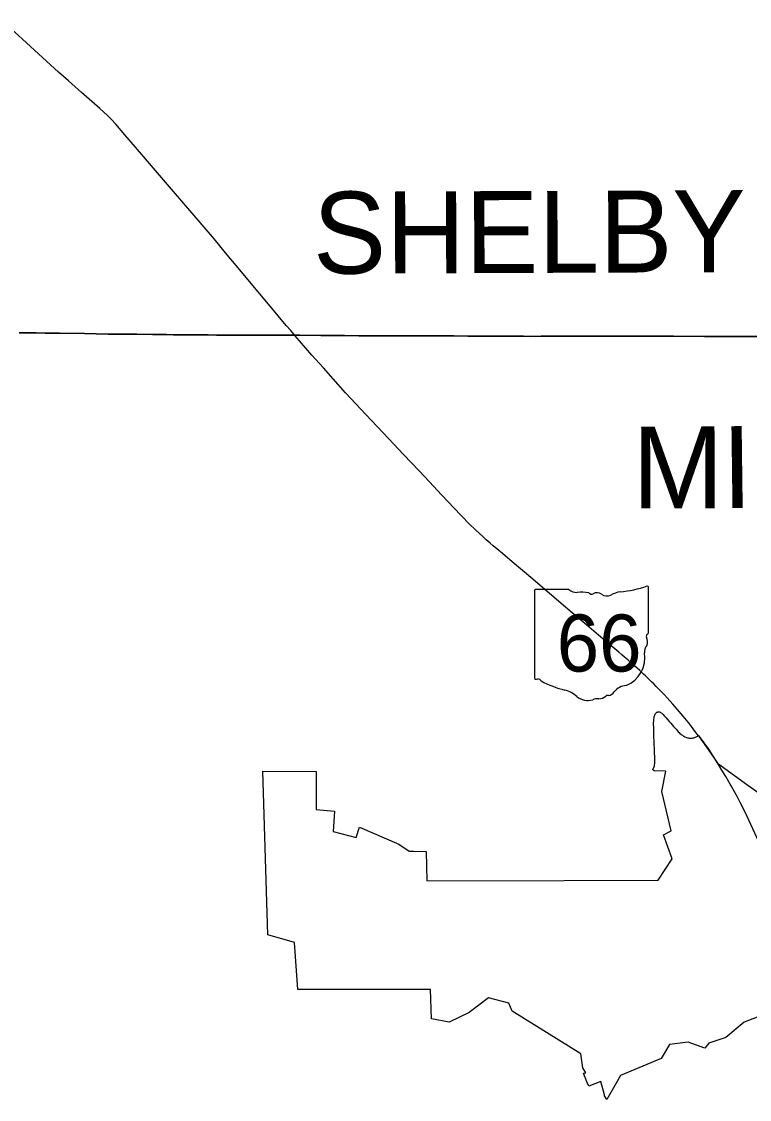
# Model space of a CAD drawing. Extents: x 0 to 34, y 0 to 22.
# Drawn here: x 4.8728 to 5.0156, y 17.5964 to 17.8078 of the extents above; entities that cross this region are included whole.
import ezdxf

# ---------------------------------------------------------------- set-up
doc = ezdxf.new("R2010")
doc.units = 0
for name, color, linetype in [('GM_X_Corporation', 7, 'Continuous'), ('GM_X_County', 7, 'Continuous'), ('GM_X_County_Text', 7, 'Continuous'), ('GM_X_State_Location', 7, 'Continuous'), ('GM_X_State_Route', 7, 'Continuous'), ('GM_X_State_Shield', 7, 'Continuous')]:
    doc.layers.add(name, color=color, linetype=linetype)

msp = doc.modelspace()

# ---------------------------------------------------------------- linework, layer by layer
at = {"layer": 'GM_X_Corporation'}
msp.add_lwpolyline([(5.017105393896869, 17.612554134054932), (5.01452764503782, 17.611573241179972), (5.01094738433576, 17.608541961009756), (5.007608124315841, 17.60746983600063), (5.00683923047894, 17.606484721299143), (5.0035722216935, 17.60764913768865), (4.999884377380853, 17.607177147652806), (4.998279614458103, 17.604415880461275), (4.9902969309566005, 17.601117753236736), (4.98940535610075, 17.599584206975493), (4.987563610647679, 17.59641631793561), (4.987162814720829, 17.597143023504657), (4.987122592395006, 17.59729673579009), (4.9864260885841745, 17.59995861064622), (4.9840872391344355, 17.5990130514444), (4.9836511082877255, 17.599881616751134), (4.983007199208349, 17.601569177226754), (4.983485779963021, 17.601655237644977), (4.9828942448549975, 17.602624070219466), (4.982487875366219, 17.605373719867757), (4.978181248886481, 17.60804845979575), (4.969014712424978, 17.613741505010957), (4.968347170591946, 17.615302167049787), (4.964399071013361, 17.61634845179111), (4.960569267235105, 17.613498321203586), (4.956656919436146, 17.611549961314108), (4.953183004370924, 17.612215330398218), (4.953002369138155, 17.617996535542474), (4.926995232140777, 17.617950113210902), (4.9263265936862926, 17.627198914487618), (4.92110926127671, 17.62870045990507), (4.920146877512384, 17.660789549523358), (4.930614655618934, 17.660738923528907), (4.930563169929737, 17.653282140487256), (4.9341978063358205, 17.652962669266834), (4.933898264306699, 17.648991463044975), (4.938416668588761, 17.647801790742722), (4.939122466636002, 17.649813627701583), (4.946810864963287, 17.646484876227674), (4.94884574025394, 17.645130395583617), (4.94974835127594, 17.645104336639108), (4.952136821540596, 17.64503538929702), (4.952321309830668, 17.63927231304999), (4.979243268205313, 17.63937684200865), (4.997663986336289, 17.639430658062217), (5.000415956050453, 17.64359362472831), (4.998723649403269, 17.648319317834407), (5.00018443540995, 17.64909213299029), (4.998404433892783, 17.656844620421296), (4.999165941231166, 17.660823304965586), (4.996880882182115, 17.660840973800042), (4.996556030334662, 17.66110149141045), (4.996618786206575, 17.661171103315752), (4.996681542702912, 17.661254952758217), (4.996750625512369, 17.661378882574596), (4.996822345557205, 17.661520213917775), (4.996877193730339, 17.661687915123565), (4.996918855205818, 17.661840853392), (4.996943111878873, 17.66200697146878), (4.996974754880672, 17.662398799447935), (4.9969884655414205, 17.66269886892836), (4.996989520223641, 17.663018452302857), (4.996963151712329, 17.664919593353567), (4.996903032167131, 17.666342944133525), (4.996826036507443, 17.667815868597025), (4.996788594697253, 17.668709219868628), (4.996779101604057, 17.66931990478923), (4.996772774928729, 17.670183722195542), (4.996800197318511, 17.670819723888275), (4.996828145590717, 17.67101484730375), (4.996856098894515, 17.671259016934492), (4.996890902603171, 17.67146152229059), (4.9969325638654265, 17.671628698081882), (4.996988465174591, 17.671803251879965), (4.9970306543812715, 17.671900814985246), (4.997086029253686, 17.671998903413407), (4.997144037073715, 17.672079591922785), (4.997204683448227, 17.672159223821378), (4.997265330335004, 17.67223147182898), (4.997337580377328, 17.672298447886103), (4.997428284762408, 17.67235434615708), (4.997525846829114, 17.672396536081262), (4.997616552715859, 17.672417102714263), (4.997700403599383, 17.672431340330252), (4.997783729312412, 17.672431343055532), (4.997860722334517, 17.672424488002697), (4.997951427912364, 17.672410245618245), (4.998048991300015, 17.67238229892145), (4.998132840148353, 17.672340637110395), (4.998228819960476, 17.672274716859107), (4.998349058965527, 17.672180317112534), (4.99850938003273, 17.672040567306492), (4.998649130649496, 17.671887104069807), (4.9988442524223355, 17.671677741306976), (4.999151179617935, 17.67134286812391), (4.999548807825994, 17.67088248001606), (4.9998836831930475, 17.67049170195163), (5.000142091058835, 17.670191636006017), (5.000700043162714, 17.669549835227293), (5.001167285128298, 17.6690198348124), (5.001439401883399, 17.66871291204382), (5.001613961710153, 17.66852411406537), (5.001774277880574, 17.668363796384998), (5.001927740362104, 17.668217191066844), (5.002088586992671, 17.668077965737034), (5.0022420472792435, 17.667952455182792), (5.00240236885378, 17.667833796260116), (5.00254897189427, 17.667736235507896), (5.002709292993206, 17.667638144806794), (5.002883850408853, 17.667547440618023), (5.003072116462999, 17.667470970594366), (5.0032466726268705, 17.66740821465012), (5.003385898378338, 17.667366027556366), (5.0035467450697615, 17.667331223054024), (5.003713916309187, 17.667303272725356), (5.003860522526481, 17.667282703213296), (5.004013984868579, 17.667275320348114), (5.004139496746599, 17.667282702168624), (5.004327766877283, 17.667303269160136), (5.004495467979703, 17.667331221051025), (5.004669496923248, 17.667373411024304), (5.004822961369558, 17.667428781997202), (5.004976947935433, 17.667492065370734), (5.005213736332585, 17.66761757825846), (5.005557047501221, 17.667798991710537), (5.005724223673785, 17.667580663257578), (5.007501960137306, 17.665092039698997), (5.008804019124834, 17.66317085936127), (5.009294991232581, 17.662394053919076), (5.015272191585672, 17.658038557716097), (5.019028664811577, 17.65534842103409)], dxfattribs=at)
at = {"layer": 'GM_X_County'}
for points in [[(5.01836578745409, 17.74608227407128), (5.014357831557, 17.746069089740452), (5.009084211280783, 17.74606803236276), (5.00676381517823, 17.746070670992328), (5.00064641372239, 17.746102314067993), (4.9986429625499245, 17.746101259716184), (4.996269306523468, 17.746110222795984), (4.996044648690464, 17.746112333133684), (4.994002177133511, 17.746134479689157), (4.990100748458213, 17.746127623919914), (4.9867788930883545, 17.746135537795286), (4.983457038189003, 17.746150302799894), (4.980452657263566, 17.74614450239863), (4.976603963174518, 17.746102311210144), (4.975338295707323, 17.7460917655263), (4.97470546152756, 17.74608965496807), (4.9735979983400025, 17.746085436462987), (4.971224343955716, 17.746103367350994), (4.968851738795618, 17.746114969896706), (4.966953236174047, 17.746118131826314), (4.963789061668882, 17.74613869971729), (4.9603089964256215, 17.74614924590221), (4.957566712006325, 17.746155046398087), (4.954350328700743, 17.746164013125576), (4.9534770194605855, 17.74616137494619), (4.952452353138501, 17.746158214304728), (4.950448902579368, 17.74617034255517), (4.94691662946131, 17.746200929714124), (4.943910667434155, 17.74620040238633), (4.9411683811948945, 17.746209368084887), (4.938953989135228, 17.74621569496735), (4.936158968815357, 17.74622729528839), (4.934630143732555, 17.746239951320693), (4.93320573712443, 17.7462404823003), (4.93151870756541, 17.746258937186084), (4.927360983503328, 17.746304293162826), (4.9263785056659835, 17.74631483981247), (4.925876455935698, 17.746320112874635), (4.92545562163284, 17.746325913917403), (4.922135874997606, 17.746304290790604), (4.920500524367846, 17.746311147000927), (4.918866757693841, 17.746324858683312), (4.916493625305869, 17.746325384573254), (4.914384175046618, 17.746336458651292), (4.911061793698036, 17.746338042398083), (4.909426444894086, 17.746355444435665), (4.9081618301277, 17.74638075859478), (4.905842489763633, 17.746376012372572), (4.903943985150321, 17.746396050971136), (4.902625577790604, 17.746409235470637), (4.90125496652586, 17.74643138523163), (4.899884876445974, 17.746437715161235), (4.89851373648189, 17.746440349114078), (4.895401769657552, 17.746483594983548), (4.8926605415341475, 17.746529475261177), (4.890868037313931, 17.746543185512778), (4.890393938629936, 17.746545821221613), (4.889814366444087, 17.746545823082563), (4.887469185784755, 17.746582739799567), (4.885138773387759, 17.746619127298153), (4.8802849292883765, 17.74669506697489), (4.87918168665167, 17.74671932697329), (4.8774793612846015, 17.746735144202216), (4.875704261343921, 17.746751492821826), (4.874808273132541, 17.7467509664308), (4.87370081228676, 17.74675993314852), (4.8723307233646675, 17.746773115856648)], [(4.8723307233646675, 17.746773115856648), (4.87370081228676, 17.74675993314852), (4.874808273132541, 17.7467509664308), (4.875704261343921, 17.746751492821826), (4.8774793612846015, 17.746735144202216), (4.87918168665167, 17.74671932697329), (4.8802849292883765, 17.74669506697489), (4.885138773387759, 17.746619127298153), (4.887469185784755, 17.746582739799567), (4.889814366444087, 17.746545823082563), (4.890393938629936, 17.746545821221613), (4.890868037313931, 17.746543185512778), (4.8926605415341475, 17.746529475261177), (4.895401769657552, 17.746483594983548), (4.89851373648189, 17.746440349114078), (4.899884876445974, 17.746437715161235), (4.90125496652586, 17.74643138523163), (4.902625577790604, 17.746409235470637), (4.903943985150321, 17.746396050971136), (4.905842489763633, 17.746376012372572), (4.9081618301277, 17.74638075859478), (4.909426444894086, 17.746355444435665), (4.911061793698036, 17.746338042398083), (4.914384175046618, 17.746336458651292), (4.916493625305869, 17.746325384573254), (4.918866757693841, 17.746324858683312), (4.920500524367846, 17.746311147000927), (4.922135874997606, 17.746304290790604), (4.92545562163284, 17.746325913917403), (4.925876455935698, 17.746320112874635), (4.9263785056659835, 17.74631483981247), (4.927360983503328, 17.746304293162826), (4.93151870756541, 17.746258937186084), (4.93320573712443, 17.7462404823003), (4.934630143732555, 17.746239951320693), (4.936158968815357, 17.74622729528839), (4.938953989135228, 17.74621569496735), (4.9411683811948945, 17.746209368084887), (4.943910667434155, 17.74620040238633), (4.94691662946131, 17.746200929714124), (4.950448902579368, 17.74617034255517), (4.952452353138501, 17.746158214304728), (4.9534770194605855, 17.74616137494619), (4.954350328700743, 17.746164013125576), (4.957566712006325, 17.746155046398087), (4.9603089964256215, 17.74614924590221), (4.963789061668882, 17.74613869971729), (4.966953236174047, 17.746118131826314), (4.968851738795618, 17.746114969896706), (4.971224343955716, 17.746103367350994), (4.9735979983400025, 17.746085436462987), (4.97470546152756, 17.74608965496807), (4.975338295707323, 17.7460917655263), (4.976603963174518, 17.746102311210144), (4.980452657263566, 17.74614450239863), (4.983457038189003, 17.746150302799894), (4.9867788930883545, 17.746135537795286), (4.990100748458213, 17.746127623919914), (4.994002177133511, 17.746134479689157), (4.996044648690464, 17.746112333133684), (4.996269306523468, 17.746110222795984), (4.9986429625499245, 17.746101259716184), (5.00064641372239, 17.746102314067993), (5.00676381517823, 17.746070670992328), (5.009084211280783, 17.74606803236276), (5.014357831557, 17.746069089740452), (5.01836578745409, 17.74608227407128)]]:
    msp.add_lwpolyline(points, dxfattribs=at)
at = {"layer": 'GM_X_State_Route'}
for points in [[(4.92639828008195, 17.746269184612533), (4.926191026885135, 17.74651546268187), (4.925598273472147, 17.747220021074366), (4.924743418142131, 17.748226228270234), (4.9215924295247, 17.751984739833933), (4.919530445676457, 17.754453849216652), (4.914888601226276, 17.75999009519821), (4.912834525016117, 17.762466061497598), (4.91058690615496, 17.765190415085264), (4.910245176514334, 17.765591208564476), (4.908229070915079, 17.76796064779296), (4.904665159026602, 17.77212892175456), (4.902594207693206, 17.774521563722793), (4.895176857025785, 17.783165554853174), (4.893076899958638, 17.78560249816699), (4.891282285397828, 17.78767450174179), (4.890364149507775, 17.78868914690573), (4.889593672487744, 17.789480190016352), (4.888987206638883, 17.790063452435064), (4.888167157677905, 17.79080492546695), (4.886617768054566, 17.792155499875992), (4.884578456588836, 17.793909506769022), (4.882005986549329, 17.796176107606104), (4.88009007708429, 17.797912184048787), (4.876159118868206, 17.801505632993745), (4.87378230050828, 17.80367361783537), (4.869223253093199, 17.80782817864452)], [(4.9591556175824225, 17.710818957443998), (4.958975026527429, 17.71100342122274), (4.9551864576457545, 17.715029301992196), (4.952814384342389, 17.71752952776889), (4.950784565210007, 17.71968221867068), (4.947721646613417, 17.722919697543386), (4.944847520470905, 17.725968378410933), (4.940347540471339, 17.730726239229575), (4.936377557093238, 17.73497519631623), (4.933901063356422, 17.73777285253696), (4.932017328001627, 17.739886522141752), (4.929757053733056, 17.74241205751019), (4.927315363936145, 17.745216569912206), (4.92639828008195, 17.746269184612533)], [(4.996431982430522, 17.67827409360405), (4.996250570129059, 17.678457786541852), (4.995685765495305, 17.67900202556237), (4.995190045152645, 17.679476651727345), (4.994785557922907, 17.6798600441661), (4.994366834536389, 17.680250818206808), (4.9939692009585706, 17.680613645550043), (4.993515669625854, 17.68101813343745), (4.992999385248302, 17.68148590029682), (4.9923997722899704, 17.68201590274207), (4.991708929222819, 17.68262289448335), (4.991067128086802, 17.6831671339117), (4.990516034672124, 17.683641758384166), (4.989957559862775, 17.684115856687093), (4.98769042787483, 17.686041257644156), (4.98596701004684, 17.68749941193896), (4.984139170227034, 17.68904142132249), (4.98077671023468, 17.691887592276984), (4.97866251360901, 17.693708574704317), (4.973095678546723, 17.698431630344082), (4.969041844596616, 17.701864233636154), (4.96712330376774, 17.70348270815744), (4.966035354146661, 17.704404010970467), (4.965330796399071, 17.705003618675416), (4.964716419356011, 17.70552676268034), (4.963942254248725, 17.70619651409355), (4.963258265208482, 17.70680350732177), (4.962595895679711, 17.707424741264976), (4.9618702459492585, 17.708108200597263), (4.960600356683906, 17.709343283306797), (4.9591556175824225, 17.710818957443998)], [(5.005576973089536, 17.667753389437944), (5.004879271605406, 17.668666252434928), (5.003847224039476, 17.67000153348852), (5.002544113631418, 17.671593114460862), (5.001759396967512, 17.672517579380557), (5.000551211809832, 17.673970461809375), (4.999432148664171, 17.675171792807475), (4.9988182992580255, 17.67583468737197), (4.998322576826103, 17.676350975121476), (4.9978832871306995, 17.676811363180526), (4.997297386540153, 17.677404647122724), (4.996794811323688, 17.67790669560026), (4.996431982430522, 17.67827409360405)], [(5.009478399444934, 17.66209145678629), (5.009340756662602, 17.662307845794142), (5.008878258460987, 17.66303929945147), (5.008823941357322, 17.663125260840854), (5.007521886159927, 17.665046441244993), (5.0057441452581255, 17.66753506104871), (5.005576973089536, 17.667753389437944)], [(5.0266350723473, 17.626775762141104), (5.025893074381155, 17.62836207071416), (5.025328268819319, 17.629571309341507), (5.023113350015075, 17.634415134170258), (5.019663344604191, 17.641971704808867), (5.015432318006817, 17.6512010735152), (5.0147583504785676, 17.65263391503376), (5.013760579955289, 17.654648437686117), (5.013140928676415, 17.65583922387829), (5.01199391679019, 17.657919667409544), (5.011790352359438, 17.658270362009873), (5.010933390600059, 17.65974592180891), (5.010166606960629, 17.66100948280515), (5.009478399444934, 17.66209145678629)]]:
    msp.add_lwpolyline(points, dxfattribs=at)
at = {"layer": 'GM_X_State_Shield'}
for p, q in [((4.97338862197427, 17.696126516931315), (4.97338862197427, 17.679142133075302)), ((4.980162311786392, 17.696418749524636), (4.97360888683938, 17.696418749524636)), ((4.995766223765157, 17.68795490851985), (4.995766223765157, 17.69683965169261)), ((4.9957640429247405, 17.6879570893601), (4.995766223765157, 17.68795490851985))]:
    msp.add_line(p, q, dxfattribs=at)
for centre, radius, start, end in [((4.973644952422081, 17.69616268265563), 0.0002592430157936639, 98.1301027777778, 188.13010277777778), ((4.981723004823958, 17.698390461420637), 0.0025145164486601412, 231.61950555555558, 271.11188333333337), ((4.982556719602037, 17.68688352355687), 0.009027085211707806, 80.48669166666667, 94.98826944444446), ((4.984606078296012, 17.69625073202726), 0.0007254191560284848, 219.79206111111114, 297.1023694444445), ((4.985671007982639, 17.694287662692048), 0.0015082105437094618, 54.466683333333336, 119.14113055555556), ((4.987617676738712, 17.696980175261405), 0.0018143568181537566, 233.85620555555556, 294.82819166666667), ((4.990821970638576, 17.691231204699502), 0.004774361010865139, 97.34618055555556, 120.7688527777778), ((4.987794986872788, 17.71957425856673), 0.02373123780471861, 275.8444694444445, 288.9064527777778), ((4.99551801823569, 17.69687649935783), 0.000249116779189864, 351.8620861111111, 97.738), ((4.9957086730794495, 17.68730265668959), 0.00038552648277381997, 107.94398333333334, 210.33696666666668), ((4.993255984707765, 17.686179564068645), 0.002314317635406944, 340.0329638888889, 23.649566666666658), ((4.995500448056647, 17.687920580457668), 0.0002666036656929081, 289.6038111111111, 7.734130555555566), ((4.996658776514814, 17.6842367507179), 0.001683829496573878, 136.80649722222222, 186.92959444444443), ((4.9891243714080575, 17.68310649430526), 0.005935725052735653, 292.3088861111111, 8.985838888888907), ((4.9736472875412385, 17.6791049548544), 0.00026154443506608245, 171.9583861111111, 258.30661388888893), ((4.973686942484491, 17.680842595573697), 0.0019959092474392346, 267.33899444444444, 280.6038555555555), ((4.974095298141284, 17.678162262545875), 0.000719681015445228, 29.748380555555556, 93.27174722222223), ((4.983181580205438, 17.693422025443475), 0.017137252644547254, 240.41292222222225, 257.1985), ((4.978072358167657, 17.6715118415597), 0.0053619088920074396, 47.184155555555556, 75.83597222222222), ((4.987508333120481, 17.677496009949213), 0.0019176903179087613, 282.8731916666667, 323.27711111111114), ((4.991627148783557, 17.674373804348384), 0.0032508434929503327, 94.40312222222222, 142.57675), ((4.983871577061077, 17.6780779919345), 0.003402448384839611, 230.70037222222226, 286.29183611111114), ((4.985837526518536, 17.672205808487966), 0.0027957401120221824, 85.69512222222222, 111.20994722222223), ((4.986086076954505, 17.676806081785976), 0.0018128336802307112, 268.7770194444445, 315.54927222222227), ((4.987725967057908, 17.675161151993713), 0.0005103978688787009, 65.75173055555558, 132.64842222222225)]:
    msp.add_arc(centre, radius, start, end, dxfattribs=at)

# ---------------------------------------------------------------- texts
at = {"layer": 'GM_X_County_Text'}
for s, height, rotation, p in [('SHELBY COUNTY', 0.016074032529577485, 0.22667000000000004, (4.929997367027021, 17.7583578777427)), ('M', 0.016074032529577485, 0.148661, (4.992605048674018, 17.712318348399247)), ('I', 0.01607403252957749, 0.7176779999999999, (5.010248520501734, 17.71236480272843))]:
    msp.add_text(s, height=height, rotation=rotation, dxfattribs=at).set_placement(p)
at = {"layer": 'GM_X_State_Location'}
msp.add_text('66', height=1.6074032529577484e-05, rotation=1.0000000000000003e-05, dxfattribs=at).set_placement((4.980277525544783, 17.685335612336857))
for s, p in [('s', (4.984325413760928, 17.68650518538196)), ('r', (4.984324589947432, 17.68650518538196))]:
    msp.add_text(s, height=1.6074032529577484e-05, dxfattribs=at).set_placement(p)
at = {"layer": 'GM_X_State_Shield'}
msp.add_text('66', height=0.011189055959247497, dxfattribs=at).set_placement((4.977761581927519, 17.680339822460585))

doc.saveas('drawing.dxf')
